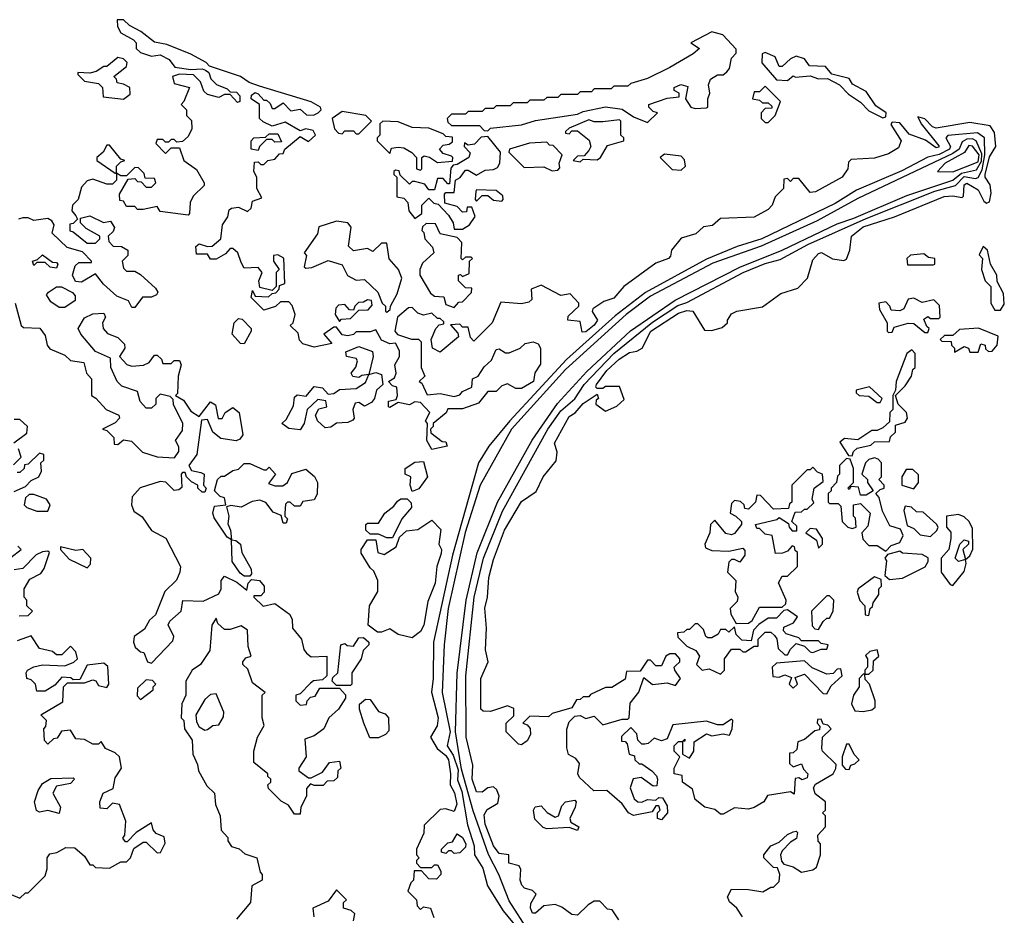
# Model space of a CAD drawing. Extents: x 2889633 to 3052318, y 540750 to 918690.
# Tile 394 of 656: x 2953484 to 2956998, y 799779 to 802978. Entities that reach past the tile are written whole.
import ezdxf

# ---------------------------------------------------------------- set-up
doc = ezdxf.new("R2010")
doc.units = 0

msp = doc.modelspace()

# ---------------------------------------------------------------- linework, layer by layer
at = {"layer": '0CON02XD'}
for points in [[(2955640, 802025), (2955605, 801982.5), (2955569.3, 801970.7), (2955530, 801945), (2955527.5, 801935), (2955546, 801905), (2955535, 801886.2), (2955505, 801863.3), (2955491.7, 801861.7), (2955485, 801900), (2955440, 801905), (2955441.7, 801918.3), (2955480, 801955), (2955480, 801965), (2955448.3, 801998.3), (2955415, 801992.5), (2955345, 802030), (2955310, 802015), (2955311.7, 801978.3), (2955301.7, 801968.3), (2955275, 801962.5), (2955201.7, 801968.3), (2955170, 801895), (2955105, 801830), (2955093, 801843), (2955085, 801880), (2955065, 801880), (2955055, 801890), (2955021.7, 801888.3), (2955048.3, 801858.3), (2955050, 801845), (2954985, 801790), (2954957.5, 801805), (2954952.5, 801835), (2954970, 801875), (2954981.7, 801888.3), (2954998.3, 801891.7), (2954998.3, 801898.3), (2954985, 801910), (2954975, 801910), (2954955, 801930), (2954925, 801922.5), (2954905, 801930), (2954885, 801950), (2954871.7, 801948.3), (2954832.5, 801915), (2954822.5, 801865), (2954833, 801853), (2954883, 801837), (2954907, 801837), (2954917, 801827), (2954917.5, 801735), (2954930, 801705), (2954910, 801685), (2954920, 801680), (2954938.3, 801638.3), (2954985, 801642.5), (2955035, 801632.5), (2955055, 801637.5), (2955065, 801650), (2955097.5, 801665), (2955100, 801695), (2955120, 801705), (2955141.7, 801738.3), (2955168.3, 801761.7), (2955185, 801800), (2955195, 801802.5), (2955218.3, 801788.3), (2955231.7, 801788.3), (2955270, 801805), (2955288.3, 801821.7), (2955317, 801827), (2955335, 801820), (2955343.3, 801805), (2955343, 801747), (2955323, 801717), (2955317.5, 801685), (2955275, 801660), (2955255, 801660), (2955225, 801677.5), (2955205, 801670), (2955185, 801650), (2955155, 801650), (2955121.7, 801608.3), (2955065, 801587.5), (2955011.7, 801588.3), (2955006.4, 801573.6), (2954960, 801535), (2954960, 801525), (2954950, 801515), (2954951.7, 801501.7), (2954991.7, 801471.7), (2955005, 801470), (2955010, 801455), (2954955, 801442.5), (2954937.5, 801475), (2954940, 801535), (2954932.5, 801545), (2954947.5, 801575), (2954915, 801610), (2954895, 801612.5), (2954875, 801602.5), (2954835, 801610), (2954805, 801592.5), (2954800, 801595), (2954800, 801615), (2954828.3, 801621.7), (2954832.5, 801635), (2954830, 801665), (2954815, 801670), (2954800, 801685), (2954821.7, 801698.3), (2954827.5, 801715), (2954822.5, 801745), (2954840, 801775), (2954840, 801795), (2954825, 801822.5), (2954805, 801820), (2954775, 801832.5), (2954755, 801870), (2954735, 801862.5), (2954685, 801862.5), (2954675, 801853.3), (2954655, 801848.8), (2954635, 801852.5), (2954615, 801880), (2954605, 801880), (2954570, 801855), (2954598.3, 801821.7), (2954535, 801807.5), (2954495, 801820), (2954483, 801833), (2954478.3, 801858.3), (2954450, 801885), (2954460, 801895), (2954467.5, 801925), (2954457, 801957), (2954445, 801970), (2954415, 801970), (2954397, 801953), (2954355, 801940), (2954310, 801985), (2954315, 802010), (2954325, 801990), (2954371.7, 801988.3), (2954385, 802000), (2954398.3, 802001.7), (2954410, 802015), (2954411.7, 802028.3), (2954430, 802035), (2954426.4, 802126.4), (2954405, 802137.5), (2954390, 802135), (2954390, 802115), (2954410, 802085), (2954400, 802075), (2954400, 802025), (2954385, 802010), (2954341.7, 802021.7), (2954337.5, 802045), (2954350, 802075), (2954335, 802092.5), (2954285, 802090), (2954275, 802110), (2954262.5, 802145), (2954245, 802160), (2954235, 802160), (2954218.3, 802141.7), (2954185, 802122.5), (2954165, 802122.5), (2954155, 802140), (2954115, 802140), (2954113, 802167), (2954125, 802177.5), (2954155, 802167.5), (2954171.7, 802168.3), (2954202.5, 802195), (2954207.5, 802245), (2954227, 802273), (2954231.7, 802298.3), (2954240, 802305), (2954265, 802307.5), (2954297, 802293), (2954310, 802305), (2954315, 802330), (2954348.3, 802341.7), (2954330, 802375), (2954330, 802415), (2954320, 802435), (2954321.7, 802468.3), (2954335, 802470), (2954345, 802460), (2954355, 802460), (2954370, 802475), (2954395, 802480), (2954411.7, 802498.3), (2954425, 802500), (2954430, 802515), (2954485, 802560), (2954515, 802542.5), (2954540, 802565), (2954531.7, 802581.7), (2954505, 802587.5), (2954485, 802580), (2954431.7, 802611.7), (2954385, 802597.5), (2954353, 802613), (2954340, 802625), (2954340, 802675), (2954310, 802695), (2954311.7, 802708.3), (2954325, 802717.5), (2954335, 802712.5), (2954355, 802690), (2954365, 802690), (2954378.3, 802678.3), (2954385, 802660), (2954395, 802660), (2954425, 802680), (2954451.7, 802651.7), (2954485, 802657.5), (2954507.5, 802637.5), (2954533, 802637), (2954550, 802645), (2954560, 802655), (2954557.5, 802665), (2954525, 802683.8), (2954340, 802740), (2954303.3, 802753.3), (2954272.5, 802775), (2954161.2, 802811.2), (2954150, 802825), (2954095, 802854.2), (2954009.4, 802889.4), (2953965, 802897.5), (2953916.7, 802935), (2953876.2, 802956.2), (2953855, 802976.7), (2953832.5, 802977.5), (2953833.6, 802953.6), (2953845, 802930), (2953890, 802905), (2953900, 802895), (2953900, 802875), (2953915, 802860), (2953955, 802847.5), (2953985, 802852.5), (2954017.5, 802835), (2954038.3, 802808.3), (2954095, 802800), (2954135, 802802.5), (2954147, 802797), (2954159.3, 802789.3), (2954166.4, 802766.4), (2954186.4, 802746.4), (2954225, 802730), (2954235, 802720), (2954258.3, 802718.3), (2954270, 802705), (2954270, 802685), (2954261.7, 802681.7), (2954235, 802710), (2954215, 802710), (2954195, 802700), (2954155, 802710), (2954141.7, 802721.7), (2954130, 802755), (2954105, 802780), (2954055, 802782.5), (2954030, 802775), (2954035, 802750), (2954090, 802735), (2954070, 802685), (2954060, 802675), (2954080, 802655), (2954080, 802635), (2954097.5, 802617.5), (2954098.3, 802588.3), (2954085, 802560), (2954065, 802542.5), (2954045, 802540), (2954035, 802550), (2954025, 802550), (2954015, 802540), (2954005, 802540), (2953995, 802550), (2953975, 802550), (2953970, 802535), (2954005, 802500), (2954025, 802520), (2954055, 802520), (2954070, 802475), (2954115, 802442.5), (2954142.5, 802395), (2954142.5, 802385), (2954103, 802347), (2954092.5, 802325), (2954090, 802285), (2954085, 802280), (2953985, 802292.5), (2953975, 802310), (2953925, 802300), (2953905, 802300), (2953895, 802310), (2953865, 802310), (2953855, 802330), (2953841.7, 802331.7), (2953840, 802355), (2953871.7, 802408.3), (2953895, 802410), (2953905, 802400), (2953918.3, 802398.3), (2953935, 802380), (2953955, 802380), (2953970, 802395), (2953965, 802410), (2953931.7, 802411.7), (2953928.3, 802428.3), (2953908.3, 802448.3), (2953895, 802450), (2953865, 802420), (2953845, 802420), (2953830, 802430), (2953830, 802405), (2953815, 802390), (2953795, 802390), (2953745, 802407.5), (2953725, 802402.5), (2953705, 802380), (2953692.5, 802335), (2953672.5, 802315), (2953670, 802295), (2953685, 802277.5), (2953690, 802265), (2953675, 802250), (2953663, 802247), (2953663, 802223), (2953675, 802220), (2953725, 802180), (2953755, 802180), (2953770, 802195), (2953770, 802205), (2953721.7, 802231.7), (2953701.7, 802251.7), (2953701.7, 802268.3), (2953735, 802277.5), (2953783, 802253), (2953808.3, 802258.3), (2953822.5, 802235), (2953818.3, 802221.7), (2953800, 802205), (2953802.5, 802185), (2953818.3, 802168.3), (2953847, 802167), (2953870, 802155), (2953870, 802135), (2953850, 802115), (2953855, 802090), (2953865, 802080), (2953895, 802080), (2953915, 802067.5), (2953969.3, 802019.3), (2953977.5, 802005), (2953972.5, 801995), (2953955, 801986.7), (2953923, 801987), (2953895, 801950), (2953885, 801950), (2953873, 801973), (2953830.7, 801990.7), (2953783.6, 802033.6), (2953755, 802070), (2953705, 802040), (2953683, 802043), (2953672.5, 802065), (2953681.7, 802098.3), (2953695, 802110), (2953740, 802110), (2953740, 802115), (2953708.3, 802148.3), (2953653.9, 802163.9), (2953600, 802215), (2953607.5, 802245), (2953599.3, 802259.3), (2953585, 802267.5), (2953535, 802260), (2953515, 802270), (2953495, 802270), (2953480, 802265)], [(2955155, 802580), (2955165, 802590), (2955275, 802602.5), (2955325, 802617.5), (2955475, 802640), (2955495, 802650), (2955575, 802666.7), (2955635, 802657.5), (2955675, 802630), (2955725, 802610), (2955760, 802645), (2955745, 802650), (2955730, 802665), (2955730, 802675), (2955795, 802697.5), (2955838.3, 802701.7), (2955837.5, 802715), (2955820, 802725), (2955820, 802735), (2955844.1, 802745.9), (2955868.8, 802738.8), (2955860, 802695), (2955880, 802665), (2955895, 802660), (2955935, 802662.5), (2955940, 802665), (2955940, 802695), (2955947.5, 802715), (2955942.5, 802745), (2955950, 802765), (2955975, 802780), (2955995, 802780), (2956008.3, 802791.7), (2956017, 802803), (2956025, 802840), (2956041.7, 802858.3), (2956041.7, 802871.7), (2955993.6, 802923.6), (2955955, 802933.8), (2955880, 802895), (2955910, 802875), (2955887.5, 802855), (2955805, 802806.7), (2955725, 802767.5), (2955665, 802750), (2955655, 802740), (2955605, 802740), (2955595, 802730), (2955535, 802730), (2955525, 802720), (2955485, 802720), (2955475, 802710), (2955415, 802710), (2955405, 802700), (2955365, 802700), (2955355, 802690), (2955305, 802690), (2955295, 802680), (2955245, 802680), (2955235, 802670), (2955185, 802670), (2955175, 802660), (2955145, 802660), (2955135, 802650), (2955085, 802650), (2955075, 802640), (2955025, 802640), (2955010, 802625), (2955011.7, 802611.7), (2955025, 802600), (2955125, 802600), (2955141.7, 802581.7), (2955155, 802580)], [(2956565, 802627.5), (2956575, 802630), (2956576.7, 802645), (2956540, 802670), (2956505, 802721.2), (2956457, 802747), (2956445, 802767.5), (2956383.3, 802783.3), (2956360.7, 802810.7), (2956303, 802813), (2956285, 802837.5), (2956255, 802846.7), (2956235, 802837.5), (2956205, 802810), (2956195, 802810), (2956180, 802845), (2956145, 802860), (2956133.9, 802856.1), (2956133, 802823), (2956185, 802762.5), (2956225, 802760), (2956245, 802777.5), (2956252.5, 802772.5), (2956305, 802777.5), (2956335, 802766.7), (2956367, 802767), (2956410, 802745), (2956441.7, 802711.7), (2956485, 802683.3), (2956515, 802652.5), (2956565, 802627.5)], [(2953855, 802693.3), (2953878.3, 802711.7), (2953877.5, 802735), (2953855, 802747.5), (2953831.7, 802751.7), (2953830, 802765), (2953820, 802775), (2953865, 802810), (2953867.5, 802825), (2953855, 802837.5), (2953835, 802842.5), (2953795, 802810), (2953785, 802810), (2953757, 802793), (2953735, 802786.7), (2953691.7, 802788.3), (2953691.7, 802781.7), (2953715, 802757.5), (2953765, 802750), (2953780, 802735), (2953781.7, 802701.7), (2953855, 802693.3)], [(2956155, 802610), (2956180, 802635), (2956200, 802685), (2956145, 802740), (2956125, 802720), (2956105, 802720), (2956100, 802695), (2956125, 802690), (2956135, 802680), (2956155, 802680), (2956168.3, 802668.3), (2956168.3, 802661.7), (2956145, 802660), (2956130, 802645), (2956130, 802625), (2956145, 802610), (2956155, 802610)], [(2954695, 802570), (2954740, 802615), (2954720, 802635), (2954635, 802650), (2954600, 802625), (2954608.3, 802588.3), (2954621.7, 802571.7), (2954635, 802570), (2954645, 802580), (2954675, 802580), (2954685, 802570), (2954695, 802570)], [(2954915, 802440), (2954920, 802445), (2954920, 802485), (2954928.3, 802491.7), (2954947, 802487), (2954975, 802467.5), (2955028.3, 802471.7), (2955030, 802485), (2955025, 802490), (2954995, 802500), (2954982.5, 802515), (2954995, 802530), (2955017, 802533), (2955028.3, 802541.7), (2955028.3, 802558.3), (2955005, 802560), (2954995, 802570), (2954945, 802590), (2954885, 802592.5), (2954835, 802612.5), (2954780, 802615), (2954770, 802605), (2954770, 802565), (2954760, 802555), (2954760, 802545), (2954805, 802500), (2954811.7, 802518.3), (2954835, 802522.5), (2954855, 802520), (2954883.6, 802503.6), (2954900, 802485), (2954900, 802445), (2954915, 802440)], [(2956063.6, 799773.6), (2956043.3, 799805), (2956017, 799827), (2956010, 799845), (2956025, 799872.5), (2956085, 799872), (2956137, 799863), (2956165, 799880), (2956175, 799880), (2956195, 799900), (2956197.5, 799925), (2956188.3, 799948.3), (2956175, 799950), (2956140, 799985), (2956140, 799995), (2956165, 800027.5), (2956195, 800040), (2956225, 800067.5), (2956245, 800077.5), (2956255, 800080), (2956260, 800075), (2956257, 800053), (2956235, 800040), (2956205, 800010), (2956200, 799995), (2956203, 799973), (2956211.7, 799961.7), (2956245, 799952.5), (2956275, 799933.3), (2956315, 799941.2), (2956328.3, 799951.7), (2956342.5, 799995), (2956342.5, 800035), (2956333.8, 800043.8), (2956332.5, 800065), (2956360, 800095), (2956360, 800135), (2956350, 800145), (2956360, 800155), (2956360, 800185), (2956323.6, 800213.6), (2956317.5, 800235), (2956325, 800247.5), (2956387.5, 800285), (2956397, 800303), (2956398.3, 800318.3), (2956350, 800365), (2956347.5, 800375), (2956350, 800415), (2956380, 800445), (2956368.3, 800458.3), (2956351.7, 800461.7), (2956345, 800480), (2956331.7, 800478.3), (2956330, 800465), (2956340, 800455), (2956338.3, 800441.7), (2956321.7, 800438.3), (2956285, 800407.5), (2956261.7, 800398.3), (2956258.3, 800371.7), (2956245, 800360), (2956231.7, 800358.3), (2956231.7, 800321.7), (2956245, 800310), (2956275, 800320), (2956281.7, 800301.7), (2956297.5, 800285), (2956295, 800270), (2956277, 800263), (2956265, 800270), (2956251.7, 800268.3), (2956248.3, 800211.7), (2956235, 800220), (2956153, 800207), (2956140, 800185), (2956105.9, 800164.1), (2956085, 800158.8), (2956035, 800162.5), (2955995, 800140), (2955985, 800140), (2955965, 800156.7), (2955930, 800165), (2955895, 800193.3), (2955885, 800230), (2955850, 800255), (2955848.3, 800278.3), (2955820, 800285), (2955820, 800305), (2955840, 800345), (2955820, 800365), (2955820, 800385), (2955835, 800400), (2955850, 800400), (2955858.3, 800408.3), (2955858.3, 800401.7), (2955850, 800400), (2955850, 800355), (2955875, 800340), (2955890, 800365), (2955891.7, 800398.3), (2955935, 800427.5), (2955955, 800420), (2955995, 800427.5), (2956017, 800423), (2956027.5, 800445), (2956030, 800475), (2956025, 800480), (2955995, 800460), (2955975, 800460), (2955935, 800472.5), (2955815, 800460), (2955795, 800410), (2955775, 800402.5), (2955748.3, 800411.7), (2955727, 800393), (2955715, 800390), (2955705, 800390), (2955690, 800405), (2955687, 800427), (2955665, 800450), (2955631.7, 800418.3), (2955631.7, 800401.7), (2955645, 800400), (2955651.7, 800391.7), (2955660, 800355), (2955678.3, 800348.3), (2955680, 800335), (2955695, 800320), (2955705, 800320), (2955740, 800295), (2955757, 800277), (2955760, 800265), (2955758.3, 800241.7), (2955745, 800240), (2955701.7, 800271.7), (2955673.6, 800266.4), (2955662.5, 800235), (2955677.5, 800195), (2955690, 800185), (2955705, 800183.3), (2955725, 800192.5), (2955755, 800190), (2955765, 800200), (2955778.3, 800198.3), (2955795, 800170), (2955796.7, 800145), (2955775, 800120), (2955760, 800125), (2955760, 800145), (2955770, 800155), (2955765, 800170), (2955755, 800170), (2955741.7, 800148.3), (2955675, 800136.2), (2955656.7, 800145), (2955635, 800177.5), (2955580, 800225), (2955533.9, 800223.9), (2955481.7, 800271.7), (2955476.7, 800285), (2955481.7, 800321.7), (2955469.3, 800339.3), (2955443, 800353), (2955437, 800377), (2955436.4, 800443.6), (2955445, 800470), (2955465, 800490), (2955485, 800492.5), (2955505, 800482.5), (2955535, 800490), (2955565, 800460), (2955635, 800480), (2955655, 800480), (2955660, 800485), (2955663, 800537), (2955693.6, 800576.4), (2955711.7, 800628.3), (2955743, 800603), (2955795, 800610), (2955825, 800600), (2955842.5, 800625), (2955822.5, 800655), (2955820, 800665), (2955825, 800670), (2955840, 800685), (2955840, 800695), (2955825, 800712.5), (2955805, 800712.5), (2955790, 800705), (2955775, 800670), (2955755, 800670), (2955735, 800690), (2955725, 800690), (2955698.3, 800651.7), (2955650, 800650), (2955645, 800622.5), (2955597, 800593), (2955575, 800592.5), (2955521.7, 800568.3), (2955515, 800560), (2955495, 800560), (2955485, 800550), (2955471.7, 800548.3), (2955455, 800520), (2955385, 800500), (2955371.7, 800488.3), (2955305, 800490), (2955280, 800465), (2955295, 800460), (2955306.1, 800446.1), (2955306.7, 800425), (2955295, 800402.5), (2955275, 800387.5), (2955265, 800390), (2955220, 800435), (2955220, 800465), (2955248.3, 800491.7), (2955248.3, 800518.3), (2955225, 800527.5), (2955165, 800507.5), (2955138.3, 800508.3), (2955130, 800515), (2955130, 800625), (2955156.7, 800685), (2955147, 800727), (2955150, 800805), (2955143.9, 800876.1), (2955153.3, 800915), (2955158.8, 800985), (2955175, 801050), (2955214, 801155), (2955275, 801257.5), (2955327.7, 801292.3), (2955352.5, 801345), (2955398.3, 801401.7), (2955403, 801433), (2955393.3, 801465), (2955445, 801560), (2955466.4, 801573.6), (2955495, 801607.5), (2955545, 801640), (2955550, 801625), (2955541.7, 801618.3), (2955540, 801605), (2955575, 801580), (2955615, 801597.5), (2955641.7, 801621.7), (2955625, 801667.5), (2955575, 801667.5), (2955565, 801660), (2955545, 801660), (2955540, 801665), (2955542.5, 801675), (2955580, 801725), (2955623.3, 801765), (2955660.5, 801789.5), (2955686.4, 801793.6), (2955705.9, 801804.1), (2955736.7, 801865), (2955835, 801930), (2955865, 801938.8), (2955887, 801937), (2955928.3, 801868.3), (2955955, 801867.5), (2955991.7, 801878.3), (2956010, 801895), (2956010, 801905), (2956025, 801927.5), (2956043.6, 801936.4), (2956135, 801952.5), (2956200.3, 801999.7), (2956261.2, 802018.8), (2956296.1, 802053.9), (2956315, 802120), (2956335, 802142.5), (2956346.4, 802146.4), (2956385, 802123.3), (2956425, 802117.5), (2956435, 802122.5), (2956447.5, 802155), (2956452.5, 802205), (2956495, 802237.5), (2956606, 802274), (2956784.2, 802345.8), (2956815, 802348.8), (2956847.5, 802342.5), (2956852.5, 802347.5), (2956855, 802387.5), (2956865, 802393.8), (2956905, 802370), (2956925, 802330), (2956935, 802322.5), (2956945, 802327.5), (2956951.9, 802358.1), (2956948.1, 802388.1), (2956930, 802415), (2956929.5, 802425), (2956945, 802487.5), (2956967.5, 802525), (2956963.3, 802575), (2956948.3, 802598.3), (2956875, 802610), (2956755, 802590), (2956742.5, 802595), (2956715, 802623.3), (2956690, 802630), (2956701.2, 802605), (2956765, 802527.5), (2956765, 802522.5), (2956755, 802520), (2956717.3, 802547.3), (2956658.6, 802568.6), (2956625, 802608.8), (2956598.3, 802611.7), (2956593, 802603), (2956630, 802545), (2956620.7, 802519.3), (2956585, 802498.8), (2956535, 802483.3), (2956451.7, 802478.3), (2956441.7, 802468.3), (2956440, 802445), (2956420, 802415), (2956325, 802363.3), (2956305, 802360), (2956265, 802410), (2956245, 802410), (2956235, 802400), (2956225, 802410), (2956211.7, 802408.3), (2956210, 802375), (2956180, 802345), (2956170, 802315), (2956155, 802300), (2956105, 802272.5), (2955985, 802267.5), (2955957, 802243), (2955925, 802237.5), (2955897, 802213), (2955845, 802197.5), (2955810, 802155), (2955807, 802133), (2955800, 802125), (2955755, 802107.5), (2955640, 802025)], [(2955485, 802470), (2955495, 802480), (2955545, 802477.5), (2955557.5, 802485), (2955581.7, 802528.3), (2955640, 802545), (2955640, 802555), (2955630, 802565), (2955630, 802615), (2955625, 802620), (2955565, 802612.5), (2955535, 802612.5), (2955515, 802620), (2955445, 802590), (2955431.7, 802578.3), (2955431.7, 802571.7), (2955445, 802570), (2955455, 802580), (2955475, 802580), (2955517, 802547), (2955522.5, 802525), (2955515, 802510), (2955498.3, 802491.7), (2955475, 802490), (2955460, 802475), (2955485, 802470)], [(2954335, 802510), (2954310, 802515), (2954310, 802545), (2954320, 802555), (2954361.7, 802558.3), (2954375, 802570), (2954405, 802570), (2954418.3, 802541.7), (2954395, 802540), (2954385, 802550), (2954365, 802550), (2954340, 802525), (2954335, 802510)], [(2955623, 799763), (2955598.3, 799798.3), (2955581.7, 799801.7), (2955555, 799830), (2955535, 799830), (2955513, 799817), (2955475, 799780), (2955455, 799782.5), (2955418.8, 799808.8), (2955395, 799817.5), (2955355, 799813.3), (2955325, 799786.7), (2955315, 799787.5), (2955307.5, 799805), (2955308.3, 799821.7), (2955327.5, 799855), (2955315, 799867.5), (2955286.4, 799876.4), (2955276.4, 799886.4), (2955270, 799905), (2955273, 799943), (2955266.4, 799956.4), (2955230, 799965), (2955230, 799995), (2955195, 800000), (2955175, 800027.5), (2955146, 800105), (2955142.3, 800137.7), (2955152.5, 800157.5), (2955190.3, 800179.7), (2955195.8, 800205), (2955187.6, 800227.6), (2955175, 800238), (2955155, 800234), (2955135, 800218.8), (2955115, 800220), (2955099.4, 800265), (2955101.2, 800315), (2955090, 800365), (2955078, 800415), (2955075.9, 800634.1), (2955105.8, 800915), (2955140, 801055), (2955207, 801223), (2955369.2, 801515), (2955415, 801580.8), (2955465, 801624), (2955499.2, 801675), (2955605, 801785.7), (2955742.6, 801897.4), (2955833.1, 801956.9), (2955865, 801968.1), (2956066.2, 802075), (2956145, 802107.1), (2956198.6, 802121.4), (2956296.7, 802175), (2956505, 802267.8), (2956750, 802365), (2956824.5, 802385.5), (2956855, 802417.9), (2956895, 802410), (2956905, 802413.8), (2956918.8, 802441.2), (2956929.4, 802495), (2956927.5, 802555), (2956902.9, 802572.9), (2956796.2, 802563.8), (2956790, 802555), (2956805.8, 802525), (2956802.5, 802515), (2956765.7, 802495.7), (2956725, 802486.7), (2956632.1, 802437.9), (2956470.9, 802369.1), (2956395, 802321.4), (2956133.3, 802195), (2956045, 802167.5), (2955935, 802121.9), (2955717.2, 802002.8), (2955610, 801920), (2955435.5, 801764.5), (2955233.3, 801545), (2955158.8, 801455), (2955121.2, 801395), (2955028.6, 801065), (2954961.2, 800755), (2954960, 800625), (2954953.6, 800576.4), (2954978, 800485), (2954973.9, 800456.1), (2954950, 800415), (2954974, 800375), (2955005, 800350), (2955014.4, 800335), (2955021.9, 800285), (2955020, 800245), (2955036.2, 800216.2), (2955043.9, 800176.1), (2955035, 800150), (2955005, 800160), (2954985, 800157.5), (2954928.3, 800101.7), (2954927, 800073), (2954900, 800015), (2954900, 799995), (2954910, 799985), (2954900, 799975), (2954900, 799965), (2954915, 799950), (2954955, 799950), (2954965, 799960), (2954975, 799960), (2954987.5, 799937.5), (2954987.5, 799925), (2954971.7, 799908.3), (2954945, 799910), (2954918.3, 799938.3), (2954891.7, 799938.3), (2954890, 799905), (2954880, 799895), (2954870, 799865), (2954900, 799835), (2954903, 799813), (2954915, 799800), (2954925, 799810), (2954950, 799805), (2954961.7, 799771.7)], [(2955065, 802230), (2955090, 802245), (2955110, 802275), (2955098.3, 802308.3), (2955081.7, 802308.3), (2955078.3, 802291.7), (2955065, 802290), (2955045, 802310), (2955001.7, 802321.7), (2955000, 802355), (2955005, 802360), (2955035, 802360), (2955040, 802405), (2955056.4, 802413.6), (2955075, 802440), (2955085, 802440), (2955115, 802422.5), (2955145, 802440), (2955175, 802442.5), (2955190, 802450), (2955197.5, 802465), (2955200, 802505), (2955155, 802560), (2955131.7, 802558.3), (2955107, 802533), (2955085, 802530), (2955071.7, 802538.3), (2955070, 802525), (2955091.7, 802501.7), (2955087.5, 802485), (2955045, 802460), (2955031.7, 802458.3), (2955022.5, 802447.5), (2955018.3, 802391.7), (2955011.7, 802391.7), (2954995, 802410), (2954975, 802410), (2954965, 802370), (2954945, 802370), (2954930, 802390), (2954895, 802400), (2954885, 802400), (2954875, 802390), (2954841.7, 802421.7), (2954838.3, 802438.3), (2954825, 802440), (2954820, 802435), (2954820, 802425), (2954830, 802415), (2954830, 802345), (2954855, 802340), (2954870, 802325), (2954872.5, 802295), (2954895, 802267.5), (2954920, 802285), (2954920, 802315), (2954945, 802340), (2954961.7, 802321.7), (2954978.3, 802318.3), (2955015, 802280), (2955031.7, 802251.7), (2955035, 802230), (2955065, 802230)], [(2955301.7, 799721.7), (2955230.6, 799830.6), (2955194, 799925), (2955156.8, 799996.8), (2955102.7, 800152.7), (2955060.7, 800300.7), (2955048.8, 800375), (2955040, 800435), (2955045.8, 800644.2), (2955077.1, 800905), (2955116.8, 801073.2), (2955189.2, 801255), (2955313.6, 801476.4), (2955403.6, 801606.4), (2955508.3, 801721.7), (2955663.8, 801866.2), (2955823.8, 801976.2), (2956055, 802094.3), (2956205, 802154.3), (2956401.9, 802248.1), (2956461.5, 802268.5), (2956650.3, 802349.7), (2956815, 802404.4), (2956845, 802429.2), (2956899.1, 802440.9), (2956917.5, 802472.5), (2956918.4, 802498.4), (2956897.5, 802545), (2956885, 802551.5), (2956865, 802550.5), (2956848.5, 802541.5), (2956837.1, 802515), (2956815, 802500), (2956475, 802339.2), (2956330.3, 802259.7), (2956130.9, 802169.1), (2955958, 802108), (2955735, 801990), (2955649.2, 801925), (2955432.1, 801727.9), (2955239.2, 801515), (2955127.5, 801315), (2955073.7, 801146.3), (2955012.9, 800875), (2954999.2, 800745), (2954992.5, 800575), (2955020, 800435), (2955010, 800385), (2955031.2, 800351.2), (2955049.3, 800299.3), (2955047, 800263), (2955062, 800222), (2955082.4, 800102.4), (2955106.8, 800026.8), (2955108, 799995), (2955137.3, 799947.3), (2955154.1, 799884.1), (2955210, 799795), (2955260, 799735)], [(2955385, 802437.5), (2955405, 802440), (2955411.7, 802448.3), (2955410, 802465), (2955420, 802495), (2955388.3, 802528.3), (2955375, 802530), (2955365, 802540), (2955303.6, 802536.4), (2955232.5, 802515), (2955230, 802505), (2955285, 802450), (2955355, 802452.5), (2955385, 802437.5)], [(2953830, 802430), (2953830, 802455), (2953845, 802470), (2953860, 802475), (2953845, 802480), (2953805, 802530), (2953795, 802530), (2953782.5, 802505), (2953760, 802485), (2953760, 802475), (2953825, 802430), (2953830, 802430)], [(2955845, 802440), (2955860, 802455), (2955857, 802477), (2955845, 802490), (2955785, 802497.5), (2955770, 802485), (2955813, 802443), (2955845, 802440)], [(2956815, 802434), (2956905, 802470), (2956908.4, 802495), (2956885, 802526), (2956872.1, 802527.9), (2956856.2, 802503.8), (2956786.7, 802465), (2956760, 802435), (2956815, 802434)], [(2955205, 802330), (2955210, 802335), (2955208.3, 802348.3), (2955185, 802367.5), (2955115, 802370), (2955112.5, 802365), (2955110, 802335), (2955115, 802330), (2955135, 802350), (2955155, 802350), (2955175, 802332.5), (2955205, 802330)], [(2954795, 801932.5), (2954807, 801943), (2954807.5, 801955), (2954831.7, 801998.3), (2954847.5, 802055), (2954836.7, 802085), (2954803, 802123), (2954795, 802180), (2954775, 802180), (2954745, 802150), (2954725, 802160), (2954675, 802152.5), (2954658.3, 802168.3), (2954666.7, 802236.7), (2954655, 802252.5), (2954615, 802257.5), (2954551.7, 802238.3), (2954547, 802213), (2954500, 802145), (2954507.5, 802135), (2954500, 802095), (2954505, 802090), (2954527, 802093), (2954585, 802117.5), (2954635, 802102.5), (2954654, 802064), (2954685, 802047.5), (2954715, 802050), (2954762.5, 802005), (2954777.5, 801965), (2954790, 801955), (2954790, 801935), (2954795, 801932.5)], [(2955035, 801950), (2955051.7, 801968.3), (2955065, 801970), (2955097, 802003), (2955098.3, 802018.3), (2955075, 802020), (2955050, 802045), (2955050, 802065), (2955057, 802067), (2955065, 802060), (2955088.3, 802071.7), (2955090, 802115), (2955100, 802125), (2955095, 802130), (2955075, 802130), (2955065, 802120), (2955060, 802125), (2955061.7, 802181.7), (2955045, 802200), (2954985, 802212.5), (2954968.3, 802248.3), (2954935, 802250), (2954921.7, 802238.3), (2954920, 802225), (2954927, 802217), (2954930, 802195), (2954957.5, 802165), (2954962.5, 802145), (2954921.7, 802108.3), (2954912.5, 802085), (2954912.5, 802065), (2954950.7, 802000.7), (2954965, 801990), (2954998.3, 801988.3), (2955005, 801960), (2955035, 801950)], [(2956985, 801940), (2956998.3, 801961.7), (2956995, 802000), (2956973, 802043), (2956971.2, 802065), (2956948.8, 802105), (2956938.8, 802155), (2956923, 802167), (2956908.3, 802138.3), (2956920, 802125), (2956917.5, 802085), (2956930, 802045), (2956950, 802025), (2956950, 801965), (2956965, 801940), (2956985, 801940)], [(2953615, 802090), (2953593.3, 802093.3), (2953575, 802110), (2953545, 802110), (2953535, 802100), (2953530, 802115), (2953548.3, 802121.7), (2953565, 802137.5), (2953601.7, 802111.7), (2953615, 802110), (2953620, 802105), (2953615, 802090)], [(2956745, 802102.5), (2956750, 802105), (2956750, 802125), (2956728.3, 802128.3), (2956711.7, 802141.7), (2956663.6, 802136.4), (2956650, 802125), (2956652.5, 802102.5), (2956745, 802102.5)], [(2953645, 801950), (2953625, 801950), (2953595, 801970), (2953580, 801995), (2953587.5, 802005), (2953615, 802023.3), (2953633.6, 802023.6), (2953673, 802003), (2953681.7, 801991.7), (2953682.5, 801975), (2953645, 801950)], [(2954625, 801900), (2954632.5, 801907.5), (2954665, 801910), (2954695, 801940), (2954728.3, 801941.7), (2954741.7, 801958.3), (2954740, 801975), (2954725, 801976.7), (2954711.7, 801968.3), (2954693, 801967), (2954680, 801955), (2954675, 801940), (2954661.7, 801941.7), (2954645, 801960), (2954621.7, 801958.3), (2954613, 801947), (2954610, 801925), (2954625, 801900)], [(2956725, 801860), (2956730, 801875), (2956721.7, 801881.7), (2956711.7, 801908.3), (2956725, 801917.5), (2956735, 801910), (2956765, 801910), (2956770, 801915), (2956767, 801957), (2956747, 801977), (2956705, 801967.5), (2956675, 801982.5), (2956655, 801980), (2956640, 801945), (2956625, 801937.5), (2956595, 801940), (2956590, 801955), (2956575, 801970), (2956550, 801965), (2956553, 801943), (2956580, 801895), (2956580, 801865), (2956585, 801860), (2956598.3, 801861.7), (2956605, 801880), (2956655, 801893.3), (2956675, 801892.5), (2956715, 801860), (2956725, 801860)], [(2953467.5, 801965), (2953490, 801885), (2953498.3, 801878.3), (2953556.1, 801876.1), (2953575, 801850), (2953582.5, 801815), (2953591.7, 801801.7), (2953645, 801780), (2953665, 801760), (2953713, 801753), (2953722.5, 801715), (2953740, 801695), (2953740, 801635), (2953756.4, 801626.4), (2953792.5, 801585), (2953837.5, 801565), (2953840, 801555), (2953825, 801537.5), (2953780, 801515), (2953795, 801510), (2953820, 801485), (2953821.7, 801461.7), (2953835, 801460), (2953855, 801477.5), (2953883, 801473), (2953923, 801433), (2953975, 801416.7), (2954037, 801413), (2954052.5, 801435), (2954051.7, 801451.7), (2954040, 801475), (2954065, 801510), (2954066.2, 801535), (2954033, 801603), (2954031.7, 801621.7), (2954021.7, 801631.7), (2953985, 801640), (2953970, 801625), (2953970, 801605), (2953955, 801590), (2953935, 801590), (2953913.9, 801613.9), (2953905, 801650), (2953849.3, 801669.3), (2953832.5, 801685), (2953810, 801735), (2953808.3, 801768.3), (2953755, 801792.5), (2953702.5, 801855), (2953692.5, 801875), (2953715, 801912.5), (2953745, 801927.5), (2953785, 801930), (2953790, 801915), (2953780, 801895), (2953782.5, 801875), (2953797, 801857), (2953835, 801842.5), (2953858.3, 801818.3), (2953860, 801805), (2953840, 801775), (2953866.4, 801746.4), (2953885, 801740), (2953926, 801744), (2953946.2, 801753.8), (2953965, 801780), (2953975, 801780), (2953990, 801765), (2953995, 801750), (2954025, 801750), (2954035, 801760), (2954055, 801760), (2954060, 801745), (2954050, 801705), (2954047.5, 801642.5), (2954040, 801635), (2954069.3, 801619.3), (2954095, 801580), (2954125, 801560), (2954165, 801612.5), (2954182.5, 801602.5), (2954193, 801553), (2954206.4, 801553.6), (2954217.5, 801575), (2954245, 801592.5), (2954267.5, 801575), (2954280, 801495), (2954270, 801480), (2954256.4, 801473.6), (2954201.7, 801481.7), (2954173.3, 801505), (2954155, 801550), (2954132.5, 801547.5), (2954116.2, 801425), (2954087.5, 801385), (2954097.5, 801367.5), (2954130.7, 801360.7), (2954142.5, 801355), (2954140, 801315), (2954150, 801305), (2954145, 801290), (2954135, 801290), (2954120, 801305), (2954120, 801315), (2954097, 801327), (2954080, 801345), (2954075, 801360), (2954065, 801360), (2954060, 801355), (2954063, 801307), (2954051.7, 801298.3), (2954035, 801296.2), (2954005.9, 801325.9), (2953985, 801328), (2953913.9, 801306.1), (2953886.1, 801273.9), (2953883.3, 801245), (2953892, 801222), (2953921.7, 801201.7), (2953955, 801153.3), (2954005.6, 801125.6), (2954058, 801025), (2954056.2, 801005), (2954043.6, 800976.4), (2954002.5, 800935), (2953968.3, 800851.7), (2953947, 800833), (2953929.3, 800800.7), (2953892.5, 800775), (2953890, 800755), (2953896.4, 800736.4), (2953915, 800720), (2953927.5, 800717.5), (2953940, 800685), (2953955, 800680), (2954030.7, 800759.3), (2954033.8, 800775), (2954013.6, 800816.4), (2954020.5, 800829.5), (2954060, 800865), (2954067, 800903), (2954139.3, 800900.7), (2954195, 800927.5), (2954203.3, 800945), (2954203.3, 800975), (2954215, 800990), (2954258.8, 800968.8), (2954295, 800940), (2954300, 800965), (2954311.7, 800978.3), (2954340, 800975), (2954356.7, 800955), (2954357, 800933), (2954345, 800920), (2954320, 800920), (2954320, 800915), (2954353, 800883), (2954395, 800892.5), (2954447.5, 800855), (2954456.4, 800836.4), (2954457.5, 800805), (2954490, 800765), (2954498.3, 800728.3), (2954507.5, 800715), (2954525, 800702.5), (2954580, 800705), (2954580, 800635), (2954565, 800620), (2954533, 800617), (2954521.7, 800608.3), (2954485, 800570), (2954470, 800565), (2954470, 800545), (2954485, 800530), (2954508.3, 800531.7), (2954510, 800545), (2954521.7, 800558.3), (2954538.3, 800561.7), (2954555, 800590), (2954625, 800590), (2954647, 800567), (2954647.5, 800555), (2954622.5, 800515), (2954587.5, 800485), (2954570, 800445), (2954535, 800420), (2954501.7, 800408.3), (2954506.7, 800345), (2954480, 800305), (2954480, 800295), (2954515, 800270), (2954525, 800270), (2954565, 800290), (2954590, 800325), (2954625, 800330), (2954630, 800305), (2954620, 800295), (2954618.3, 800271.7), (2954605, 800260), (2954581.7, 800258.3), (2954567.5, 800242.5), (2954535, 800242.5), (2954521.7, 800248.3), (2954508.3, 800231.7), (2954507.5, 800205), (2954487.5, 800165), (2954485, 800140), (2954465, 800140), (2954443, 800173), (2954417, 800187), (2954371.7, 800231.7), (2954370, 800245), (2954380, 800255), (2954380, 800265), (2954370, 800275), (2954370, 800285), (2954320, 800325), (2954320, 800365), (2954332.5, 800415), (2954357, 800457), (2954350, 800485), (2954350, 800565), (2954360, 800575), (2954315, 800610), (2954298.3, 800658.3), (2954280, 800675), (2954280, 800685), (2954291.7, 800698.3), (2954310, 800705), (2954299.3, 800739.3), (2954297, 800797), (2954275, 800812.5), (2954235, 800800), (2954215, 800800), (2954191.7, 800821.7), (2954185, 800840), (2954170, 800815), (2954162.5, 800725), (2954130, 800675), (2954100, 800655), (2954077.5, 800615), (2954077.5, 800565), (2954062.5, 800535), (2954060, 800485), (2954070, 800475), (2954072.5, 800445), (2954100, 800405), (2954102.5, 800355), (2954118.3, 800318.3), (2954122.5, 800295), (2954151.7, 800241.7), (2954180, 800215), (2954182.5, 800175), (2954200, 800135), (2954203, 800083), (2954227, 800057), (2954227.5, 800045), (2954240, 800025), (2954267, 800017), (2954288.3, 799998.3), (2954330, 799985), (2954343, 799933), (2954350, 799925), (2954350, 799905), (2954312.5, 799885), (2954307.5, 799825), (2954257.5, 799765)], [(2954285, 801820), (2954271.7, 801821.7), (2954242.5, 801855), (2954250, 801895), (2954265, 801910), (2954278.3, 801908.3), (2954310, 801875), (2954310, 801865), (2954285, 801820)], [(2956905, 801790), (2956915, 801820), (2956930, 801815), (2956931.7, 801801.7), (2956942.5, 801792.5), (2956955, 801793.3), (2956973.3, 801815), (2956977, 801847), (2956906.4, 801876.4), (2956838.3, 801871.7), (2956815, 801850), (2956785, 801850), (2956770, 801835), (2956775, 801830), (2956808.3, 801828.3), (2956810, 801815), (2956820, 801805), (2956820, 801790), (2956855, 801810), (2956870, 801805), (2956875, 801790), (2956905, 801790)], [(2954485, 801512.5), (2954445, 801517.5), (2954420, 801535), (2954435, 801550), (2954461.7, 801598.3), (2954465, 801630), (2954475, 801637.5), (2954507, 801633), (2954535, 801667.5), (2954565, 801662.5), (2954585, 801640), (2954605, 801642.5), (2954625, 801656.7), (2954685, 801660), (2954718.3, 801681.7), (2954730, 801710), (2954705, 801707.5), (2954695, 801700), (2954673.6, 801703.6), (2954667.5, 801715), (2954683.6, 801736.4), (2954689.3, 801759.3), (2954685, 801767.5), (2954650, 801775), (2954648.3, 801791.7), (2954695, 801810), (2954743, 801793), (2954746.2, 801775), (2954730, 801710), (2954755, 801717.5), (2954775, 801710), (2954780, 801675), (2954757.5, 801655), (2954750, 801625), (2954739.5, 801610.5), (2954715, 801597.5), (2954695, 801610), (2954681.7, 801608.3), (2954673.3, 801585), (2954677.5, 801555), (2954673, 801547), (2954655, 801538.8), (2954615, 801536.7), (2954595, 801522.5), (2954575, 801520), (2954547.5, 801545), (2954540, 801565), (2954551.7, 801588.3), (2954580, 801595), (2954577, 801617), (2954548.3, 801621.7), (2954510, 801585), (2954500, 801535), (2954485, 801512.5)], [(2956455, 801420), (2956460, 801435), (2956473, 801447), (2956521.7, 801458.3), (2956535, 801470), (2956588.3, 801471.7), (2956591.7, 801488.3), (2956610, 801505), (2956610, 801530), (2956645, 801540), (2956652.5, 801555), (2956648.8, 801575), (2956620, 801605), (2956610, 801635), (2956645, 801670), (2956667.5, 801705), (2956671.7, 801728.3), (2956680, 801735), (2956680, 801785), (2956668.3, 801798.3), (2956650, 801785), (2956612.5, 801685), (2956610, 801655), (2956600, 801635), (2956600, 801585), (2956590, 801575), (2956588.3, 801541.7), (2956565, 801520), (2956545, 801510), (2956525, 801510), (2956475, 801477.5), (2956428.3, 801481.7), (2956411.7, 801468.3), (2956441.7, 801421.7), (2956455, 801420)], [(2956555, 801610), (2956562.5, 801625), (2956517, 801667), (2956470, 801655), (2956470, 801645), (2956480, 801635), (2956515, 801633.3), (2956545, 801610), (2956555, 801610)], [(2953463, 801467), (2953509.3, 801500.7), (2953512.5, 801525), (2953485, 801550), (2953465, 801550)], [(2953461.7, 801388.3), (2953490, 801415), (2953480, 801445)], [(2953465, 801292.5), (2953505, 801310), (2953525, 801332.5), (2953552.5, 801345), (2953562.5, 801365), (2953560, 801395), (2953570, 801405), (2953570, 801425), (2953555, 801430), (2953515, 801390), (2953501.7, 801388.3), (2953500, 801375), (2953485, 801360), (2953475, 801360)], [(2956575, 801080), (2956595, 801100), (2956625, 801110), (2956637.5, 801135), (2956628.3, 801158.3), (2956590, 801170), (2956563, 801223), (2956551.7, 801271.7), (2956540, 801285), (2956555, 801300), (2956570, 801305), (2956570, 801315), (2956550, 801335), (2956560, 801345), (2956560, 801395), (2956548.3, 801408.3), (2956535, 801412.5), (2956515, 801407.5), (2956502.5, 801395), (2956490, 801355), (2956510, 801335), (2956510, 801325), (2956530, 801295), (2956505, 801280), (2956485, 801280), (2956478.3, 801308.3), (2956450, 801310), (2956445, 801300), (2956440, 801305), (2956460, 801325), (2956460, 801375), (2956448.3, 801408.3), (2956435, 801410), (2956410, 801385), (2956410, 801355), (2956403, 801347), (2956400, 801325), (2956380, 801305), (2956380, 801295), (2956370, 801285), (2956370, 801255), (2956375, 801250), (2956405, 801250), (2956415, 801240), (2956420, 801185), (2956440, 801165), (2956455, 801160), (2956470, 801165), (2956467, 801197), (2956460, 801205), (2956460, 801245), (2956485, 801250), (2956520, 801215), (2956511.7, 801168.3), (2956490, 801145), (2956493, 801123), (2956515, 801100), (2956545, 801100), (2956575, 801080)], [(2954305, 800990), (2954285, 800990), (2954270.7, 801000.7), (2954243, 801043), (2954240, 801120), (2954225, 801130), (2954178.3, 801198.3), (2954173.3, 801215), (2954180, 801240), (2954220, 801245), (2954215, 801270), (2954200, 801275), (2954180, 801295), (2954190, 801335), (2954203, 801347), (2954215, 801347.5), (2954245, 801367.5), (2954265, 801372.5), (2954285, 801392.5), (2954305, 801392.5), (2954355, 801370), (2954365, 801370), (2954375, 801380), (2954396.7, 801355), (2954371.7, 801321.7), (2954395, 801312.5), (2954423, 801313), (2954440, 801325), (2954455, 801357.5), (2954505, 801372.5), (2954536.4, 801346.4), (2954547.5, 801325), (2954546.4, 801283.6), (2954535, 801262.5), (2954495, 801257.5), (2954485, 801240), (2954465, 801240), (2954450, 801255), (2954440, 801255), (2954433, 801247), (2954430, 801215), (2954430, 801205), (2954440, 801195), (2954435, 801180), (2954425, 801180), (2954417.5, 801207.5), (2954389.3, 801219.3), (2954363, 801253), (2954341.7, 801261.7), (2954313.6, 801256.4), (2954275, 801236.7), (2954237.5, 801242.5), (2954221.7, 801238.3), (2954231.2, 801205), (2954227, 801177), (2954236.7, 801155), (2954240, 801120), (2954255, 801117.5), (2954272.5, 801105), (2954276.7, 801075), (2954310, 801015), (2954311.7, 800998.3), (2954305, 800990)], [(2954885, 801292.5), (2954877.5, 801315), (2954880, 801345), (2954860, 801355), (2954860, 801375), (2954895, 801397.5), (2954925, 801400), (2954940, 801345), (2954908.3, 801301.7), (2954885, 801292.5)], [(2956041.7, 800821.7), (2956085, 800822.5), (2956098.3, 800831.7), (2956125, 800880), (2956205, 800880), (2956218.3, 800891.7), (2956220, 800905), (2956193, 800967), (2956205, 800990), (2956225, 800990), (2956260, 801025), (2956260, 801075), (2956251.7, 801081.7), (2956250, 801095), (2956241.7, 801098.3), (2956225, 801080), (2956207, 801073), (2956181.7, 801071.7), (2956170, 801135), (2956145, 801140), (2956125, 801160), (2956115, 801160), (2956110, 801175), (2956187, 801193), (2956195, 801200), (2956228.3, 801178.3), (2956230, 801165), (2956241.7, 801151.7), (2956258.3, 801151.7), (2956258.3, 801168.3), (2956240, 801185), (2956251.7, 801218.3), (2956275, 801220), (2956285, 801230), (2956295, 801230), (2956318.3, 801251.7), (2956312.5, 801265), (2956320, 801305), (2956351.7, 801328.3), (2956350, 801355), (2956331.7, 801361.7), (2956315, 801380), (2956305, 801370), (2956295, 801370), (2956240, 801315), (2956240, 801255), (2956231.7, 801248.3), (2956228.3, 801231.7), (2956175, 801230), (2956128.3, 801278.3), (2956115, 801280), (2956110, 801255), (2956085, 801230), (2956071.7, 801231.7), (2956070, 801245), (2956057, 801257), (2956035, 801260), (2956025, 801250), (2956020, 801215), (2956040, 801205), (2956060, 801185), (2956060, 801175), (2956035, 801142.5), (2956025, 801137.5), (2956005, 801142.5), (2955965, 801190), (2955950, 801175), (2955947.5, 801145), (2955930, 801105), (2955931.7, 801091.7), (2955955, 801082.5), (2956015, 801080), (2956065, 801090), (2956071.7, 801081.7), (2956072.5, 801065), (2956055, 801040), (2956035, 801050), (2956025, 801050), (2956015, 801040), (2956010, 801005), (2956040, 800975), (2956037.5, 800935), (2956047.5, 800915), (2956045, 800900), (2956020, 800875), (2956022.5, 800855), (2956041.7, 800821.7)], [(2956675, 801302.5), (2956692.5, 801325), (2956691.7, 801351.7), (2956671.7, 801371.7), (2956648.3, 801371.7), (2956632.5, 801345), (2956632.5, 801315), (2956675, 801302.5)], [(2953585, 801222.5), (2953592.5, 801245), (2953580, 801265), (2953535, 801282.5), (2953518.3, 801281.7), (2953505, 801270), (2953500, 801245), (2953510, 801235), (2953545, 801222.5), (2953585, 801222.5)], [(2954795, 801126.7), (2954765, 801140), (2954735, 801140), (2954720, 801155), (2954720, 801175), (2954725, 801180), (2954765, 801180), (2954787.5, 801215), (2954820, 801240), (2954832.3, 801257.7), (2954845, 801266.7), (2954867, 801267), (2954881.7, 801251.7), (2954882.5, 801235), (2954847.5, 801195), (2954815, 801127.5), (2954795, 801126.7)], [(2956735, 801132.5), (2956757, 801153), (2956762.5, 801165), (2956756.4, 801176.4), (2956708.3, 801218.3), (2956685, 801220), (2956667, 801237), (2956645, 801240), (2956640, 801225), (2956651.7, 801171.7), (2956675, 801160), (2956698.3, 801138.3), (2956735, 801132.5)], [(2956815, 800957.5), (2956855, 801007.5), (2956862.5, 801035), (2956860, 801050), (2956835, 801043.3), (2956822.5, 801055), (2956840, 801105), (2956855, 801120), (2956870, 801115), (2956870, 801105), (2956850, 801085), (2956860, 801050), (2956875, 801062.5), (2956886.4, 801086.4), (2956885, 801160), (2956872.5, 801185), (2956855, 801202.5), (2956835, 801210), (2956792.5, 801205), (2956792.5, 801165), (2956807, 801147), (2956807.5, 801125), (2956800, 801085), (2956772.5, 801055), (2956773.3, 801005), (2956805, 800960), (2956815, 800957.5)], [(2954885, 800770), (2954835, 800782.5), (2954805, 800802.5), (2954775, 800790), (2954760.7, 800790.7), (2954727.5, 800815), (2954732.5, 800885), (2954762.5, 800935), (2954762.5, 800975), (2954748.3, 801008.3), (2954735, 801020), (2954703, 801073), (2954702.5, 801085), (2954725, 801120), (2954755, 801120), (2954762.5, 801075), (2954785, 801067.5), (2954827.5, 801095), (2954840, 801130), (2954865, 801152.5), (2954905, 801157.5), (2954955, 801190), (2954987, 801157), (2954980, 801105), (2954990, 801085), (2954988.3, 801071.7), (2954973.3, 801025), (2954966.7, 800965), (2954940.7, 800899.3), (2954926.7, 800815), (2954915, 800792.5), (2954885, 800770)], [(2956335, 801090), (2956350, 801105), (2956350, 801125), (2956328.3, 801158.3), (2956305, 801160), (2956290, 801145), (2956328.3, 801118.3), (2956335, 801090)], [(2953453, 801057), (2953490, 801085), (2953477, 801097)], [(2953725, 801020), (2953737, 801033), (2953737.5, 801055), (2953710, 801085), (2953685, 801082.5), (2953630, 801095), (2953630, 801085), (2953660.7, 801050.7), (2953725, 801020)], [(2953481.7, 800848.3), (2953515, 800850), (2953530, 800865), (2953510, 800885), (2953510, 800905), (2953500, 800915), (2953500, 800945), (2953520.7, 800979.3), (2953560, 801000), (2953571.7, 801018.3), (2953590, 801075), (2953585, 801080), (2953565, 801077.5), (2953543, 801067), (2953495, 801017.5), (2953465, 801012.5)], [(2956588.3, 800978.3), (2956635, 800983.3), (2956716.4, 801023.6), (2956727, 801043), (2956726.4, 801056.4), (2956705, 801067.5), (2956635, 801072.5), (2956625, 801080), (2956581.7, 801068.3), (2956572.5, 801055), (2956577.5, 801045), (2956572.5, 800992.5), (2956588.3, 800978.3)], [(2956515, 800850), (2956520, 800875), (2956528.3, 800881.7), (2956530, 800895), (2956550, 800925), (2956550, 800945), (2956560, 800955), (2956558.3, 800978.3), (2956535, 800987.5), (2956476.7, 800945), (2956473, 800933), (2956483, 800903), (2956500, 800885), (2956501.7, 800851.7), (2956515, 800850)], [(2956335, 800800), (2956351.7, 800828.3), (2956365, 800840), (2956375, 800840), (2956387.5, 800865), (2956390, 800905), (2956375, 800920), (2956365, 800920), (2956310, 800865), (2956313, 800813), (2956321.7, 800801.7), (2956335, 800800)], [(2955985, 800640), (2956000, 800655), (2956000, 800695), (2956025, 800730), (2956055, 800730), (2956065, 800720), (2956075, 800720), (2956105, 800740), (2956120, 800740), (2956120, 800765), (2956145, 800790), (2956165, 800790), (2956178.3, 800778.3), (2956187, 800767), (2956191.7, 800731.7), (2956215, 800710), (2956225, 800710), (2956235, 800730), (2956255, 800750), (2956285, 800740), (2956305, 800720), (2956315, 800717.5), (2956345, 800730), (2956365, 800730), (2956370, 800745), (2956345, 800750), (2956335, 800760), (2956275, 800760), (2956265, 800770), (2956220, 800785), (2956210, 800795), (2956211.7, 800808.3), (2956246.4, 800823.6), (2956260, 800845), (2956225, 800870), (2956211.7, 800868.3), (2956185, 800840), (2956155, 800840), (2956121.7, 800818.3), (2956103, 800797), (2956095, 800760), (2956061.7, 800761.7), (2956041.7, 800781.7), (2956035, 800810), (2956015, 800790), (2956005, 800800), (2955985, 800800), (2955977, 800783), (2955955, 800770), (2955940.7, 800770.7), (2955932.5, 800775), (2955925, 800800), (2955905, 800820), (2955895, 800820), (2955875, 800800), (2955865, 800800), (2955855, 800790), (2955831.7, 800788.3), (2955833, 800773), (2955865, 800740), (2955897.5, 800725), (2955910, 800705), (2955900, 800675), (2955920, 800655), (2955945, 800660), (2955985, 800640)], [(2953485, 799840), (2953505, 799860), (2953515, 799860), (2953575, 799920), (2953582.5, 799945), (2953582.5, 799985), (2953591.7, 799998.3), (2953617, 800003), (2953648.3, 800021.7), (2953680.7, 800020.7), (2953715, 799990), (2953735, 799960), (2953745, 799960), (2953755, 799950), (2953805, 799947.5), (2953845, 799970), (2953865, 799970), (2953880, 799985), (2953891.7, 800018.3), (2953925, 800040), (2953935, 800040), (2953975, 800002.5), (2953986.4, 800003.6), (2954003, 800037), (2953999.3, 800059.3), (2953971.2, 800071.2), (2953960, 800085), (2953955, 800110), (2953900, 800075), (2953868.3, 800041.7), (2953861.7, 800041.7), (2953852.5, 800055), (2953860, 800065), (2953862.5, 800115), (2953840, 800175), (2953815, 800180), (2953795, 800160), (2953771.7, 800161.7), (2953770, 800185), (2953782.5, 800215), (2953818.3, 800231.7), (2953825, 800270), (2953847.5, 800305), (2953840, 800345), (2953825, 800360), (2953790, 800375), (2953775, 800400), (2953765, 800390), (2953745, 800390), (2953715, 800406.7), (2953685, 800410), (2953665, 800440), (2953633, 800437), (2953618.3, 800411.7), (2953605, 800410), (2953585, 800390), (2953573, 800403), (2953570, 800445), (2953577, 800453), (2953580, 800475), (2953560, 800495), (2953638.3, 800541.7), (2953640, 800595), (2953655, 800610), (2953715, 800610), (2953745, 800620), (2953756.4, 800616.4), (2953765, 800600), (2953795, 800592.5), (2953802.5, 800605), (2953798.3, 800668.3), (2953785, 800680), (2953725, 800672.5), (2953698.3, 800621.7), (2953675, 800620), (2953667, 800627), (2953635, 800630), (2953609.3, 800600.7), (2953575, 800580), (2953545, 800580), (2953540, 800605), (2953525, 800620), (2953510, 800625), (2953507.5, 800645), (2953512.5, 800655), (2953535, 800666.7), (2953565, 800673.3), (2953645, 800670), (2953677, 800683), (2953690, 800695), (2953685, 800720), (2953665, 800740), (2953635, 800710), (2953615, 800710), (2953601.7, 800721.7), (2953555, 800732.5), (2953525, 800777.5), (2953475, 800760)], [(2954665, 800600), (2954615, 800600), (2954600, 800615), (2954601.7, 800628.3), (2954620, 800645), (2954630, 800745), (2954645, 800750), (2954653, 800743), (2954675, 800740), (2954695, 800770), (2954711.7, 800771.7), (2954730, 800755), (2954730, 800745), (2954710, 800725), (2954702.5, 800695), (2954670, 800645), (2954670, 800605), (2954665, 800600)], [(2956515, 800640), (2956530, 800655), (2956531.7, 800688.3), (2956550, 800705), (2956545, 800727.5), (2956518.3, 800721.7), (2956503, 800707), (2956510, 800695), (2956510, 800665), (2956500, 800655), (2956500, 800640), (2956515, 800640)], [(2956365, 800570), (2956380.7, 800599.3), (2956420, 800635), (2956415, 800660), (2956401.7, 800658.3), (2956387, 800643), (2956365, 800640), (2956313, 800663), (2956285, 800687.5), (2956185, 800680), (2956170, 800665), (2956171.7, 800631.7), (2956195, 800630), (2956215, 800637.5), (2956238.3, 800628.3), (2956230, 800605), (2956245, 800590), (2956260, 800605), (2956251.7, 800628.3), (2956285, 800640), (2956351.7, 800571.7), (2956365, 800570)], [(2956495, 800507.5), (2956525, 800513.3), (2956537, 800523), (2956537.5, 800545), (2956517.5, 800605), (2956501.7, 800621.7), (2956500, 800640), (2956495, 800640), (2956480, 800625), (2956480, 800595), (2956460, 800565), (2956452.5, 800535), (2956465, 800510), (2956495, 800507.5)], [(2953915, 800550), (2953960, 800585), (2953960, 800595), (2953970, 800605), (2953958.3, 800618.3), (2953935, 800620), (2953905, 800590), (2953903, 800563), (2953915, 800550)], [(2954145, 800440), (2954155, 800442.5), (2954173, 800457), (2954195, 800460), (2954211.7, 800488.3), (2954212.5, 800505), (2954185, 800570), (2954165, 800567.5), (2954145, 800550), (2954112.9, 800495), (2954115, 800470), (2954125, 800452.5), (2954145, 800440)], [(2954765, 800412.5), (2954733.3, 800413.3), (2954712.5, 800465), (2954696.7, 800515), (2954697, 800533), (2954718.3, 800551.7), (2954735, 800550), (2954765, 800507.5), (2954788.8, 800498.8), (2954800, 800485), (2954801.7, 800438.3), (2954790, 800425), (2954765, 800412.5)], [(2956445, 800300), (2956450, 800315), (2956465, 800320), (2956480, 800335), (2956463, 800353), (2956445, 800390), (2956435, 800390), (2956420, 800345), (2956420, 800315), (2956431.7, 800301.7), (2956445, 800300)], [(2953625, 800142.5), (2953585, 800153.8), (2953555, 800147.5), (2953543.6, 800153.6), (2953537.5, 800185), (2953550, 800225), (2953565, 800250), (2953595, 800267.5), (2953675, 800270), (2953680, 800265), (2953665, 800250), (2953615, 800240), (2953602.5, 800215), (2953630, 800165), (2953625, 800142.5)], [(2955475, 800082.5), (2955445, 800092.5), (2955365, 800087.5), (2955353, 800093), (2955323, 800123), (2955317.5, 800155), (2955323.8, 800166.2), (2955345, 800170), (2955367, 800147), (2955395, 800130), (2955407.5, 800135), (2955419.3, 800170.7), (2955432.5, 800185), (2955465, 800190), (2955470, 800185), (2955466.7, 800165), (2955447.5, 800125), (2955451.7, 800111.7), (2955480, 800095), (2955475, 800082.5)], [(2955035, 800000), (2955025, 800010), (2955015, 800010), (2955005, 800000), (2954990, 800005), (2954990, 800015), (2955011.7, 800038.3), (2955028.3, 800041.7), (2955045, 800070), (2955065, 800057.5), (2955076.2, 800035), (2955075, 800022.5), (2955055, 800002.5), (2955035, 800000)], [(2954675, 799760), (2954680, 799785), (2954667, 799797), (2954640, 799805), (2954640, 799825), (2954650, 799835), (2954615, 799870), (2954585, 799830), (2954530, 799805), (2954533.6, 799773.6)], [(2953453.6, 799853.6), (2953485, 799840)]]:
    msp.add_lwpolyline(points, dxfattribs=at)

doc.saveas('drawing.dxf')
